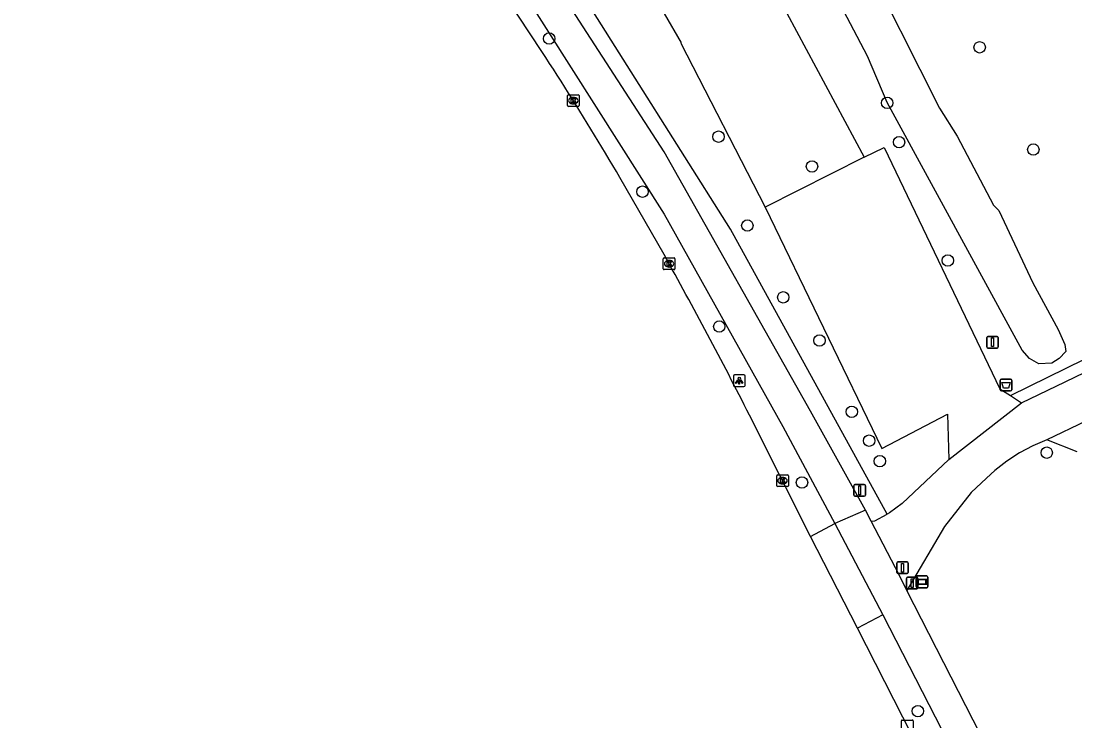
# Model space of a CAD drawing. Extents: x 162722 to 165099, y 384721 to 386283.
# Drawn here: x 163445 to 163535.2, y 385111 to 385170.8 of the extents above; entities that cross this region are included whole.
import ezdxf

# ---------------------------------------------------------------- set-up
doc = ezdxf.new("R2010")
doc.units = 0
for name, color, linetype in [('IMGEO_Afsluitpaal', 7, 'Continuous'), ('IMGEO_Afvalbak', 7, 'Continuous'), ('IMGEO_Berm_groen', 7, 'Continuous'), ('IMGEO_Boom', 7, 'Continuous'), ('IMGEO_Fietspad_gesloten', 7, 'Continuous'), ('IMGEO_Gemengd_bos', 7, 'Continuous'), ('IMGEO_Grasland_agrarisch', 7, 'Continuous'), ('IMGEO_Kolk', 7, 'Continuous'), ('IMGEO_Lichtpunt', 7, 'Continuous'), ('IMGEO_Loofbos', 7, 'Continuous'), ('IMGEO_Parkeervlak_halfverhard', 7, 'Continuous'), ('IMGEO_Rijbaan_lokaal_gesloten', 7, 'Continuous'), ('IMGEO_Straatnaambord', 7, 'Continuous'), ('IMGEO_Verkeersbordpaal', 7, 'Continuous'), ('IMGEO_Voetpad_open', 7, 'Continuous'), ('IMGEO_Waterloop', 7, 'Continuous')]:
    doc.layers.add(name, color=color, linetype=linetype)

msp = doc.modelspace()

# ---------------------------------------------------------------- linework, layer by layer
at = {"layer": 'IMGEO_Afsluitpaal'}
for p, q in [((163520.737, 385122.396), (163520.737, 385123.196)), ((163520.737, 385123.196), (163520.737, 385122.396)), ((163520.837, 385123.296), (163521.627, 385123.296)), ((163521.627, 385123.296), (163520.837, 385123.296)), ((163521.727, 385123.196), (163521.727, 385122.396)), ((163521.727, 385122.396), (163521.727, 385123.196)), ((163521.627, 385122.296), (163520.837, 385122.296)), ((163520.837, 385122.296), (163521.627, 385122.296))]:
    msp.add_line(p, q, dxfattribs=at)
msp.add_lwpolyline([(163521.157, 385123.171), (163521.307, 385123.171), (163521.307, 385122.421), (163521.157, 385122.421), (163521.157, 385123.171)], dxfattribs=at)
for centre, start, end in [((163520.837, 385123.196), 90, 180), ((163520.837, 385123.196), 90, 180), ((163521.627, 385123.196), 0, 90), ((163521.627, 385123.196), 360, 90), ((163520.837, 385122.396), 180, 270), ((163520.837, 385122.396), 180, 270), ((163521.627, 385122.396), 270, 0), ((163521.627, 385122.396), 270, 0)]:
    msp.add_arc(centre, 0.1, start, end, dxfattribs=at)
at = {"layer": 'IMGEO_Afvalbak'}
for p, q in [((163528.76, 385139.324), (163528.76, 385140.124)), ((163528.76, 385140.124), (163528.76, 385139.324)), ((163528.86, 385140.224), (163529.65, 385140.224)), ((163529.65, 385140.224), (163528.86, 385140.224)), ((163529.75, 385140.124), (163529.75, 385139.324)), ((163529.75, 385139.324), (163529.75, 385140.124)), ((163529.65, 385139.224), (163528.86, 385139.224)), ((163528.86, 385139.224), (163529.65, 385139.224))]:
    msp.add_line(p, q, dxfattribs=at)
msp.add_lwpolyline([(163528.903, 385139.938), (163529.607, 385139.938), (163529.458, 385139.468), (163529.052, 385139.468), (163528.903, 385139.938)], dxfattribs=at)
for centre, start, end in [((163528.86, 385140.124), 90, 180), ((163528.86, 385140.124), 90, 180), ((163529.65, 385140.124), 0, 90), ((163529.65, 385140.124), 360, 90), ((163528.86, 385139.324), 180, 270), ((163528.86, 385139.324), 180, 270), ((163529.65, 385139.324), 270, 0), ((163529.65, 385139.324), 270, 0)]:
    msp.add_arc(centre, 0.1, start, end, dxfattribs=at)
at = {"layer": 'IMGEO_Berm_groen'}
msp.add_lwpolyline([(163519.097, 385128.692), (163505.675, 385153.038), (163497.177, 385166.511), (163489.71, 385178.351), (163472.561, 385200.893), (163464.607, 385210.068), (163450.028, 385225.1), (163438.302, 385235.875), (163416.097, 385254.616), (163390.479, 385274.017), (163360.062, 385295.459), (163332.074, 385313.779), (163322.62, 385319.541)], dxfattribs=at)
at = {"layer": 'IMGEO_Boom'}
for centre in [(163490.169, 385169.342), (163527.003, 385168.598), (163519.095, 385163.841), (163504.667, 385160.954), (163520.108, 385160.487), (163531.597, 385159.852), (163512.661, 385158.413), (163498.162, 385156.253), (163507.131, 385153.358), (163524.278, 385150.373), (163510.202, 385147.226), (163504.727, 385144.721), (163513.304, 385143.532), (163516.061, 385137.443), (163517.544, 385134.97), (163532.742, 385133.944), (163518.464, 385133.214), (163511.802, 385131.394), (163521.721, 385111.852)]:
    msp.add_circle(centre, 0.489, dxfattribs=at)
at = {"layer": 'IMGEO_Fietspad_gesloten'}
for points in [[(163517.235, 385129.018), (163512.539, 385137.48), (163500, 385159.655), (163488.476, 385177.495), (163471.396, 385199.947), (163452.378, 385220.784), (163451.995, 385221.167), (163437.31, 385234.749), (163431.265, 385239.951), (163419.271, 385250), (163415.16, 385253.444), (163397.87, 385266.735), (163359.219, 385294.218), (163331.273, 385312.511)], [(163486.25, 385176.026), (163500, 385154.344), (163510.153, 385136.167), (163514.6, 385127.902)], [(163517.235, 385129.018), (163514.6, 385127.902)], [(163517.722, 385128.079), (163517.235, 385129.018)], [(163514.6, 385127.902), (163518.706, 385120.071)], [(163520.787, 385122.157), (163520.135, 385123.432), (163517.722, 385128.079)], [(163533.407, 385097.475), (163520.787, 385122.157)], [(163518.706, 385120.071), (163534.962, 385088.41)]]:
    msp.add_lwpolyline(points, dxfattribs=at)
at = {"layer": 'IMGEO_Gemengd_bos'}
msp.add_lwpolyline([(163535.347, 385134.02), (163532.752, 385135.036)], dxfattribs=at)
at = {"layer": 'IMGEO_Grasland_agrarisch'}
msp.add_lwpolyline([(163331.679, 385320.001), (163351.366, 385307.212), (163369.498, 385295.197), (163393.951, 385277.615), (163404.532, 385269.349), (163415.175, 385261.4), (163429.65, 385250), (163439.273, 385241.763), (163448.294, 385233.4), (163461.015, 385221.262), (163467.958, 385214.015), (163474.165, 385206.88), (163484.521, 385193.992), (163493.059, 385181.779), (163500, 385171.494), (163501.474, 385168.972), (163501.432, 385168.948), (163508.658, 385154.922)], dxfattribs=at)
at = {"layer": 'IMGEO_Kolk'}
for p, q in [((163491.738, 385163.612), (163491.738, 385164.464)), ((163491.813, 385164.538), (163492.665, 385164.538)), ((163492.226, 385164.318), (163492.251, 385164.318)), ((163492.739, 385164.464), (163492.739, 385163.612)), ((163492.665, 385163.538), (163491.813, 385163.538)), ((163492.249, 385163.758), (163492.224, 385163.758)), ((163499.934, 385149.664), (163499.934, 385150.516)), ((163500.009, 385150.59), (163500.861, 385150.59)), ((163500.422, 385150.37), (163500.447, 385150.37)), ((163500.935, 385150.516), (163500.935, 385149.664)), ((163500.861, 385149.59), (163500.009, 385149.59)), ((163500.445, 385149.81), (163500.42, 385149.81)), ((163509.637, 385131.123), (163509.637, 385131.975)), ((163509.712, 385132.049), (163510.564, 385132.049)), ((163510.125, 385131.829), (163510.15, 385131.829)), ((163510.638, 385131.975), (163510.638, 385131.123)), ((163510.564, 385131.049), (163509.712, 385131.049)), ((163510.148, 385131.269), (163510.123, 385131.269)), ((163520.305, 385110.162), (163520.305, 385111.014)), ((163520.38, 385111.088), (163521.232, 385111.088)), ((163521.306, 385111.014), (163521.306, 385110.162))]:
    msp.add_line(p, q, dxfattribs=at)
for points in [[(163491.738, 385163.612), (163491.738, 385164.464)], [(163491.813, 385164.538), (163492.665, 385164.538)], [(163492.059, 385164.238), (163492.182, 385164.238), (163492.182, 385164.087), (163492.312, 385164.238), (163492.476, 385164.238), (163492.33, 385164.087), (163492.483, 385163.838), (163492.331, 385163.838), (163492.246, 385164.002), (163492.182, 385163.935), (163492.182, 385163.838), (163492.059, 385163.838), (163492.059, 385164.238)], [(163492.739, 385164.464), (163492.739, 385163.612)], [(163492.665, 385163.538), (163491.813, 385163.538)], [(163499.934, 385149.664), (163499.934, 385150.516)], [(163500.009, 385150.59), (163500.861, 385150.59)], [(163500.935, 385150.516), (163500.935, 385149.664)], [(163500.861, 385149.59), (163500.009, 385149.59)], [(163500.255, 385150.29), (163500.378, 385150.29), (163500.378, 385150.139), (163500.508, 385150.29), (163500.672, 385150.29), (163500.526, 385150.139), (163500.679, 385149.89), (163500.527, 385149.89), (163500.442, 385150.054), (163500.378, 385149.987), (163500.378, 385149.89), (163500.255, 385149.89), (163500.255, 385150.29)], [(163509.637, 385131.123), (163509.637, 385131.975)], [(163509.712, 385132.049), (163510.564, 385132.049)], [(163509.958, 385131.749), (163510.081, 385131.749), (163510.081, 385131.598), (163510.211, 385131.749), (163510.375, 385131.749), (163510.229, 385131.598), (163510.382, 385131.349), (163510.23, 385131.349), (163510.145, 385131.513), (163510.081, 385131.446), (163510.081, 385131.349), (163509.958, 385131.349), (163509.958, 385131.749)], [(163510.638, 385131.975), (163510.638, 385131.123)], [(163510.564, 385131.049), (163509.712, 385131.049)], [(163520.305, 385110.162), (163520.305, 385111.014)], [(163520.38, 385111.088), (163521.232, 385111.088)], [(163521.306, 385111.014), (163521.306, 385110.162)]]:
    msp.add_lwpolyline(points, dxfattribs=at)
for centre, start, end in [((163491.815, 385164.462), 91.55205, 178.44795), ((163491.815, 385164.462), 91.55205, 178.44795), ((163492.663, 385164.462), 1.55205, 88.44795), ((163492.663, 385164.462), 1.55205, 88.44795), ((163491.815, 385163.614), 181.55205, 268.44795), ((163491.815, 385163.614), 181.55205, 268.44795), ((163492.663, 385163.614), 271.55205, 358.44795), ((163492.663, 385163.614), 271.55205, 358.44795), ((163500.011, 385150.514), 91.55205, 178.44795), ((163500.011, 385150.514), 91.55205, 178.44795), ((163500.859, 385150.514), 1.55205, 88.44795), ((163500.859, 385150.514), 1.55205, 88.44795), ((163500.011, 385149.666), 181.55205, 268.44795), ((163500.011, 385149.666), 181.55205, 268.44795), ((163500.859, 385149.666), 271.55205, 358.44795), ((163500.859, 385149.666), 271.55205, 358.44795), ((163509.714, 385131.973), 91.55205, 178.44795), ((163509.714, 385131.973), 91.55205, 178.44795), ((163510.562, 385131.973), 1.55205, 88.44795), ((163510.562, 385131.973), 1.55205, 88.44795), ((163509.714, 385131.125), 181.55205, 268.44795), ((163509.714, 385131.125), 181.55205, 268.44795), ((163510.562, 385131.125), 271.55205, 358.44795), ((163510.562, 385131.125), 271.55205, 358.44795), ((163520.382, 385111.012), 91.55205, 178.44795), ((163520.382, 385111.012), 91.55205, 178.44795), ((163521.23, 385111.012), 1.55205, 88.44795), ((163521.23, 385111.012), 1.55205, 88.44795)]:
    msp.add_arc(centre, 0.0765, start, end, dxfattribs=at)
for centre, major_axis, ratio, start_param, end_param in [((163492.225, 385164.038), (-0.387, 0.002), 0.722429, 4.712389, 7.853982), ((163492.25, 385164.038), (-0.39, 0.002), 0.717154, 1.570796, 4.712389), ((163500.421, 385150.09), (-0.387, 0.002), 0.722429, 4.712389, 7.853982), ((163500.446, 385150.09), (-0.39, 0.002), 0.717154, 1.570796, 4.712389), ((163510.124, 385131.549), (-0.387, 0.002), 0.722429, 4.712389, 7.853982), ((163510.149, 385131.549), (-0.39, 0.002), 0.717154, 1.570796, 4.712389)]:
    msp.add_ellipse(centre, major_axis=major_axis, ratio=ratio, start_param=start_param, end_param=end_param, dxfattribs=at)
at = {"layer": 'IMGEO_Lichtpunt'}
for p, q in [((163505.938, 385140.495), (163505.938, 385139.688)), ((163505.938, 385140.495), (163505.938, 385139.688)), ((163506.84, 385140.59), (163506.032, 385140.59)), ((163506.84, 385140.59), (163506.032, 385140.59)), ((163506.934, 385139.688), (163506.934, 385140.495)), ((163506.934, 385139.688), (163506.934, 385140.495)), ((163506.032, 385139.594), (163506.84, 385139.594)), ((163506.032, 385139.594), (163506.84, 385139.594))]:
    msp.add_line(p, q, dxfattribs=at)
for points in [[(163506.312, 385140.159), (163506.351, 385140.131), (163506.163, 385139.869), (163506.125, 385139.896), (163506.312, 385140.159)], [(163506.414, 385140.111), (163506.461, 385140.111), (163506.461, 385139.789), (163506.414, 385139.789), (163506.414, 385140.111)], [(163506.524, 385140.131), (163506.562, 385140.158), (163506.749, 385139.896), (163506.71, 385139.868), (163506.524, 385140.131)]]:
    msp.add_lwpolyline(points, dxfattribs=at)
msp.add_circle((163506.437, 385140.293), 0.0994, dxfattribs=at)
for centre, start, end in [((163506.032, 385140.495), 90, 180), ((163506.032, 385140.495), 90, 180), ((163506.84, 385140.495), 0, 90), ((163506.84, 385140.495), 0, 90), ((163506.032, 385139.688), 180, 270), ((163506.032, 385139.688), 180, 270), ((163506.84, 385139.688), 270, 0), ((163506.84, 385139.688), 270, 360)]:
    msp.add_arc(centre, 0.0946, start, end, dxfattribs=at)
at = {"layer": 'IMGEO_Loofbos'}
for points in [[(163509.685, 385173.094), (163517.137, 385159.192)], [(163529.636, 385138.824), (163591.714, 385169.294)]]:
    msp.add_lwpolyline(points, dxfattribs=at)
at = {"layer": 'IMGEO_Parkeervlak_halfverhard'}
for points in [[(163530.582, 385138.208), (163534.324, 385140.011), (163558.16, 385151.5), (163578.212, 385161.424)], [(163517.137, 385159.192), (163518.832, 385160.045), (163528.743, 385139.405), (163529.636, 385138.824)], [(163517.137, 385159.192), (163508.658, 385154.922)], [(163579.756, 385158.219), (163576.988, 385156.781), (163573.801, 385154.948), (163566.56, 385151.453), (163564.895, 385150.868), (163550.059, 385143.27), (163536.09, 385136.624), (163532.752, 385135.036)], [(163508.658, 385154.922), (163518.645, 385134.293), (163524.258, 385137.236), (163524.356, 385133.351)], [(163529.636, 385138.824), (163530.582, 385138.208)], [(163524.356, 385133.351), (163530.582, 385138.208)], [(163532.752, 385135.036), (163531.557, 385134.536), (163530.411, 385133.932), (163529.323, 385133.227), (163528.303, 385132.428), (163527.58, 385131.764), (163526.285, 385130.536), (163524.002, 385127.64), (163520.787, 385122.157)], [(163524.356, 385133.351), (163520.379, 385129.605), (163519.301, 385128.803), (163519.097, 385128.692)], [(163517.722, 385128.079), (163518.047, 385128.124), (163519.097, 385128.692)]]:
    msp.add_lwpolyline(points, dxfattribs=at)
at = {"layer": 'IMGEO_Rijbaan_lokaal_gesloten'}
for points in [[(163500, 385150.871), (163496.233, 385157.455)], [(163512.543, 385126.788), (163507.306, 385137.156)], [(163516.545, 385118.94), (163512.543, 385126.788)], [(163534.395, 385083.912), (163516.545, 385118.94)]]:
    msp.add_lwpolyline(points, dxfattribs=at)
for centre, radius, start, end in [((163270.512, 385024.979), 261.725, 30.40879, 34.64135), ((163162.398, 384962.227), 386.732, 26.89309, 29.19549)]:
    msp.add_arc(centre, radius, start, end, dxfattribs=at)
at = {"layer": 'IMGEO_Straatnaambord'}
for p, q in [((163521.683, 385123.402), (163522.473, 385123.402)), ((163522.473, 385123.402), (163521.683, 385123.402)), ((163521.583, 385122.502), (163521.583, 385123.302)), ((163521.583, 385123.302), (163521.583, 385122.502)), ((163522.573, 385123.302), (163522.573, 385122.502)), ((163522.573, 385122.502), (163522.573, 385123.302)), ((163522.473, 385122.402), (163521.683, 385122.402)), ((163521.683, 385122.402), (163522.473, 385122.402))]:
    msp.add_line(p, q, dxfattribs=at)
for points in [[(163521.684, 385123.134), (163522.472, 385123.134), (163522.472, 385122.67), (163521.684, 385122.67), (163521.684, 385123.134)], [(163521.749, 385123.069), (163521.749, 385122.735), (163522.407, 385122.735), (163522.407, 385123.069), (163521.749, 385123.069)]]:
    msp.add_lwpolyline(points, dxfattribs=at)
for centre, start, end in [((163521.683, 385123.302), 90, 180), ((163521.683, 385123.302), 90, 180), ((163522.473, 385123.302), 0, 90), ((163522.473, 385123.302), 360, 90), ((163521.683, 385122.502), 180, 270), ((163521.683, 385122.502), 180, 270), ((163522.473, 385122.502), 270, 0), ((163522.473, 385122.502), 270, 0)]:
    msp.add_arc(centre, 0.1, start, end, dxfattribs=at)
at = {"layer": 'IMGEO_Verkeersbordpaal'}
for p, q in [((163527.611, 385142.986), (163527.611, 385143.786)), ((163527.611, 385143.786), (163527.611, 385142.986)), ((163527.711, 385143.886), (163528.501, 385143.886)), ((163528.501, 385143.886), (163527.711, 385143.886)), ((163528.601, 385143.786), (163528.601, 385142.986)), ((163528.601, 385142.986), (163528.601, 385143.786)), ((163528.501, 385142.886), (163527.711, 385142.886)), ((163527.711, 385142.886), (163528.501, 385142.886)), ((163516.235, 385130.321), (163516.235, 385131.121)), ((163516.235, 385131.121), (163516.235, 385130.321)), ((163516.335, 385131.221), (163517.125, 385131.221)), ((163517.125, 385131.221), (163516.335, 385131.221)), ((163517.225, 385131.121), (163517.225, 385130.321)), ((163517.225, 385130.321), (163517.225, 385131.121)), ((163517.125, 385130.221), (163516.335, 385130.221)), ((163516.335, 385130.221), (163517.125, 385130.221)), ((163519.911, 385123.708), (163519.911, 385124.508)), ((163519.911, 385124.508), (163519.911, 385123.708)), ((163520.011, 385124.608), (163520.801, 385124.608)), ((163520.801, 385124.608), (163520.011, 385124.608)), ((163520.901, 385124.508), (163520.901, 385123.708)), ((163520.901, 385123.708), (163520.901, 385124.508)), ((163520.801, 385123.608), (163520.011, 385123.608)), ((163520.011, 385123.608), (163520.801, 385123.608))]:
    msp.add_line(p, q, dxfattribs=at)
for points in [[(163528.031, 385143.761), (163528.181, 385143.761), (163528.181, 385143.011), (163528.031, 385143.011), (163528.031, 385143.761)], [(163516.655, 385131.096), (163516.805, 385131.096), (163516.805, 385130.346), (163516.655, 385130.346), (163516.655, 385131.096)], [(163520.331, 385124.483), (163520.481, 385124.483), (163520.481, 385123.733), (163520.331, 385123.733), (163520.331, 385124.483)]]:
    msp.add_lwpolyline(points, dxfattribs=at)
for centre, start, end in [((163527.711, 385143.786), 90, 180), ((163527.711, 385143.786), 90, 180), ((163528.501, 385143.786), 0, 90), ((163528.501, 385143.786), 360, 90), ((163527.711, 385142.986), 180, 270), ((163527.711, 385142.986), 180, 270), ((163528.501, 385142.986), 270, 0), ((163528.501, 385142.986), 270, 0), ((163516.335, 385131.121), 90, 180), ((163516.335, 385131.121), 90, 180), ((163517.125, 385131.121), 0, 90), ((163517.125, 385131.121), 360, 90), ((163516.335, 385130.321), 180, 270), ((163516.335, 385130.321), 180, 270), ((163517.125, 385130.321), 270, 0), ((163517.125, 385130.321), 270, 0), ((163520.011, 385124.508), 90, 180), ((163520.011, 385124.508), 90, 180), ((163520.801, 385124.508), 0, 90), ((163520.801, 385124.508), 360, 90), ((163520.011, 385123.708), 180, 270), ((163520.011, 385123.708), 180, 270), ((163520.801, 385123.708), 270, 0), ((163520.801, 385123.708), 270, 0)]:
    msp.add_arc(centre, 0.1, start, end, dxfattribs=at)
at = {"layer": 'IMGEO_Voetpad_open'}
for points in [[(163512.543, 385126.788), (163514.6, 385127.902)], [(163518.706, 385120.071), (163516.545, 385118.94)]]:
    msp.add_lwpolyline(points, dxfattribs=at)
at = {"layer": 'IMGEO_Waterloop'}
msp.add_lwpolyline([(163516.858, 385176.692), (163523.558, 385163.381), (163525.083, 385161.006), (163528.189, 385155.095), (163528.635, 385154.641), (163531.561, 385148.452), (163533.724, 385144.472), (163534.279, 385143.191), (163534.385, 385142.583), (163533.803, 385142.001), (163533.168, 385141.604), (163532.056, 385141.525), (163531.263, 385142.001), (163530.642, 385142.718), (163519.086, 385163.872), (163517.41, 385167.828), (163513.629, 385175.073)], dxfattribs=at)

doc.saveas('drawing.dxf')
